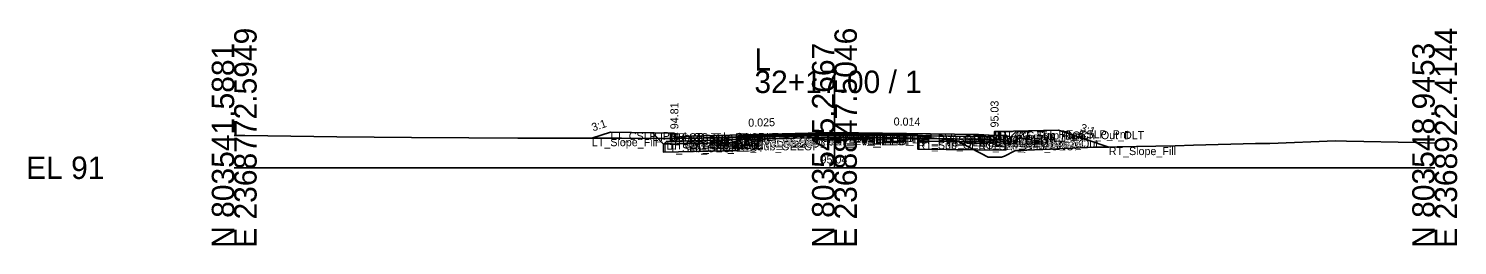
# Model space of a CAD drawing. Extents: x -26 to 8153, y -10 to 9520.
# Drawn here: x 1974.3 to 2152.8, y 5990.3 to 6017.4 of the extents above; entities that cross this region are included whole.
import ezdxf

# ---------------------------------------------------------------- set-up
doc = ezdxf.new("R2010")
doc.units = 0
for name, color, linetype in [('Exist CMT Pavement', 7, 'Continuous'), ('Exist Cross Section Cell', 7, 'Continuous'), ('Exist XS Center Line Elevation Label', 7, 'Continuous'), ('Exist XS Ground Line', 7, 'Continuous'), ('Prop CMT Conc Surface', 7, 'Continuous'), ('Prop CMT Concrete Structures', 7, 'Continuous'), ('Prop CMT Pvmt Course 1', 7, 'Continuous'), ('Prop CMT Pvmt Course 1 CG', 7, 'Continuous'), ('Prop CMT Pvmt Course 1 Wedge', 7, 'Continuous'), ('Prop CMT Pvmt Course 2', 7, 'Continuous'), ('Prop CMT Pvmt Course 2 Wedge', 7, 'Continuous'), ('Prop CMT Pvmt Course 3', 7, 'Continuous'), ('Prop CMT Pvmt Course 3 Wedge', 7, 'Continuous'), ('Prop CMT Pvmt Surface', 7, 'Continuous'), ('Prop CMT Pvmt Wedge Surface 1', 7, 'Continuous'), ('Prop CMT Pvmt Wedge Surface 2', 7, 'Continuous'), ('Prop CMT Pvmt Wedge Surface 3', 7, 'Continuous'), ('Prop CMT Shallow Undercut', 7, 'Continuous'), ('Prop CMT Shallow Undercut Boundary', 7, 'Continuous'), ('Prop CMT Slope Grass', 7, 'Continuous'), ('Prop CMT Subgrade Earthwork', 7, 'Continuous'), ('Prop XS Earthwork Shape', 7, 'Continuous'), ('Prop XS Hydro Elevations', 7, 'Continuous'), ('Prop XS SE Text', 7, 'Continuous'), ('Prop XS Side Slope Text', 7, 'Continuous'), ('Prop XS Subgrade Earthwork', 7, 'Continuous'), ('Scratch_Level_2', 7, 'Continuous'), ('Scratch_Level_6', 7, 'Continuous')]:
    doc.layers.add(name, color=color, linetype=linetype)

msp = doc.modelspace()

# ---------------------------------------------------------------- linework, layer by layer
at = {"layer": 'Exist CMT Pavement'}
for p, q in [((2062.93, 6003.76), (2064.1, 6003.79)), ((2064.1, 6003.79), (2072.79, 6004)), ((2072.79, 6004), (2074.86, 6004.04)), ((2074.86, 6004.04), (2075.4, 6004.04)), ((2075.4, 6004.04), (2085.4, 6003.97))]:
    msp.add_line(p, q, dxfattribs=at)
at = {"layer": 'Exist Cross Section Cell'}
for p, q in [((2075, 6000), (2075, 6012.13)), ((2000, 6000), (2075, 6000)), ((2075, 6000), (2150, 6000))]:
    msp.add_line(p, q, dxfattribs=at)
at = {"layer": 'Exist XS Ground Line'}
for p, q in [((2000, 6004.03), (2001.33, 6004.01)), ((2001.33, 6004.01), (2012.84, 6003.88)), ((2012.84, 6003.88), (2022.16, 6003.76)), ((2022.16, 6003.76), (2029.3, 6003.73)), ((2029.3, 6003.73), (2035.44, 6003.71)), ((2035.44, 6003.71), (2041.87, 6003.69)), ((2041.87, 6003.69), (2048.41, 6003.68)), ((2048.41, 6003.68), (2053.55, 6003.65)), ((2053.55, 6003.65), (2054.88, 6003.65)), ((2054.88, 6003.65), (2055.37, 6003.65)), ((2055.37, 6003.65), (2060.66, 6003.74)), ((2060.66, 6003.74), (2061.96, 6003.73)), ((2061.96, 6003.73), (2062.93, 6003.76)), ((2062.93, 6003.76), (2064.1, 6003.79)), ((2064.1, 6003.79), (2072.79, 6004)), ((2072.79, 6004), (2074.86, 6004.04)), ((2074.86, 6004.04), (2075.4, 6004.04)), ((2075.4, 6004.04), (2085.4, 6003.97)), ((2085.4, 6003.97), (2085.86, 6003.91)), ((2085.86, 6003.91), (2086.44, 6003.83)), ((2086.44, 6003.83), (2090.45, 6003.31)), ((2090.45, 6003.31), (2091.94, 6002.5)), ((2091.94, 6002.5), (2094.2, 6001.32)), ((2099.04, 6002.19), (2107.56, 6002.56)), ((2107.56, 6002.56), (2110.34, 6002.61)), ((2110.34, 6002.61), (2117.57, 6002.73)), ((2117.57, 6002.73), (2119.88, 6002.83)), ((2119.88, 6002.83), (2127.59, 6003.03)), ((2127.59, 6003.03), (2129.42, 6003.05)), ((2129.42, 6003.05), (2137.6, 6003.36)), ((2137.6, 6003.36), (2138.97, 6003.34)), ((2138.97, 6003.34), (2147.61, 6003.17)), ((2147.61, 6003.17), (2150, 6003.08)), ((2094.2, 6001.32), (2095.43, 6001.32)), ((2095.43, 6001.32), (2095.87, 6001.32)), ((2095.87, 6001.32), (2096.23, 6001.46)), ((2096.23, 6001.46), (2097.54, 6002.11)), ((2097.54, 6002.11), (2099.04, 6002.19))]:
    msp.add_line(p, q, dxfattribs=at)
at = {"layer": 'Prop CMT Conc Surface'}
for points in [[(2055, 6003.81), (2055, 6004.31), (2054.5, 6004.31)], [(2093, 6004.14), (2095, 6004.03)], [(2095, 6004.03), (2095, 6004.53), (2095.5, 6004.53)], [(2057, 6003.94), (2055, 6003.81)]]:
    msp.add_lwpolyline(points, dxfattribs=at)
at = {"layer": 'Prop CMT Concrete Structures'}
for points in [[(2057, 6003.94), (2055, 6003.81), (2055, 6004.31), (2054.5, 6004.31)], [(2054.5, 6004.31), (2054.5, 6003.29), (2057, 6003.35)], [(2093, 6004.14), (2095, 6004.03), (2095, 6004.53), (2095.5, 6004.53)], [(2095.5, 6004.53), (2095.5, 6003.52), (2093, 6003.55)], [(2093, 6003.55), (2093, 6004.14)], [(2057, 6003.35), (2057, 6003.94)]]:
    msp.add_lwpolyline(points, dxfattribs=at)
at = {"layer": 'Prop CMT Pvmt Course 1'}
for points in [[(2075, 6004.39), (2057, 6003.94)], [(2062.94, 6003.96), (2075, 6004.26)], [(2075, 6004.14), (2075, 6004.39)], [(2075, 6004.39), (2093, 6004.14)], [(2075, 6004.14), (2075, 6004.39)], [(2075, 6004.26), (2075, 6004.14), (2075, 6004.14)], [(2085.4, 6004.12), (2075, 6004.26)], [(2075, 6004.26), (2075, 6004.14), (2075, 6004.14)], [(2085.4, 6003.99), (2085.4, 6004.12)], [(2093, 6004.14), (2093, 6003.89)], [(2057, 6003.94), (2057, 6003.69)], [(2057, 6003.69), (2062.94, 6003.84)], [(2062.94, 6003.84), (2062.94, 6003.96)], [(2093, 6003.89), (2085.4, 6003.99)]]:
    msp.add_lwpolyline(points, dxfattribs=at)
at = {"layer": 'Prop CMT Pvmt Course 1 CG'}
for points in [[(2057, 6003.35), (2054, 6003.28), (2053.66, 6002.94)], [(2053.66, 6002.94), (2057, 6003.02)], [(2057, 6003.02), (2057, 6003.35)], [(2093, 6003.55), (2096, 6003.51), (2096.33, 6003.18)], [(2093, 6003.22), (2093, 6003.55)], [(2096.33, 6003.18), (2093, 6003.22)]]:
    msp.add_lwpolyline(points, dxfattribs=at)
at = {"layer": 'Prop CMT Pvmt Course 1 Wedge'}
for points in [[(2075, 6004.26), (2062.94, 6003.96)], [(2075, 6004.26), (2085.4, 6004.12)]]:
    msp.add_lwpolyline(points, dxfattribs=at)
at = {"layer": 'Prop CMT Pvmt Course 2'}
for points in [[(2062.94, 6003.84), (2057, 6003.69)], [(2057, 6003.69), (2057, 6003.36)], [(2057, 6003.36), (2062.94, 6003.51)], [(2062.94, 6003.51), (2062.94, 6003.84)], [(2085.4, 6003.66), (2085.4, 6003.99)], [(2085.4, 6003.99), (2093, 6003.89)], [(2093, 6003.56), (2085.4, 6003.66)], [(2093, 6003.89), (2093, 6003.56)]]:
    msp.add_lwpolyline(points, dxfattribs=at)
at = {"layer": 'Prop CMT Pvmt Course 2 Wedge'}
for points in [[(2075, 6004.14), (2062.94, 6003.84)], [(2075, 6004.14), (2085.4, 6003.99)]]:
    msp.add_lwpolyline(points, dxfattribs=at)
at = {"layer": 'Prop CMT Pvmt Course 3'}
for points in [[(2062.94, 6003.51), (2057, 6003.36)], [(2057, 6003.36), (2057, 6003.02)], [(2057, 6003.02), (2062.94, 6003.17)], [(2062.94, 6003.17), (2062.94, 6003.51)], [(2085.4, 6003.66), (2093, 6003.56)], [(2085.4, 6003.33), (2085.4, 6003.66)], [(2093, 6003.22), (2085.4, 6003.33)], [(2093, 6003.56), (2093, 6003.22)]]:
    msp.add_lwpolyline(points, dxfattribs=at)
at = {"layer": 'Prop CMT Pvmt Course 3 Wedge'}
for points in [[(2075, 6003.81), (2062.94, 6003.51)], [(2075, 6003.81), (2085.4, 6003.66)]]:
    msp.add_lwpolyline(points, dxfattribs=at)
at = {"layer": 'Prop CMT Pvmt Surface'}
for points in [[(2075, 6004.39), (2057, 6003.94)], [(2075, 6004.39), (2093, 6004.14)]]:
    msp.add_lwpolyline(points, dxfattribs=at)
at = {"layer": 'Prop CMT Pvmt Wedge Surface 1'}
for points in [[(2075, 6004.26), (2062.94, 6003.96)], [(2075, 6004.26), (2085.4, 6004.12)], [(2085.4, 6004.12), (2085.4, 6003.99)], [(2093, 6003.89), (2093, 6004.14)], [(2057, 6003.69), (2057, 6003.94)], [(2062.94, 6003.84), (2057, 6003.69)], [(2062.94, 6003.96), (2062.94, 6003.84)], [(2085.4, 6003.99), (2093, 6003.89)]]:
    msp.add_lwpolyline(points, dxfattribs=at)
at = {"layer": 'Prop CMT Pvmt Wedge Surface 2'}
for points in [[(2075, 6004.14), (2057, 6003.69)], [(2075, 6004.14), (2093, 6003.89)], [(2093, 6003.89), (2093, 6004.14)], [(2057, 6003.69), (2057, 6003.94)]]:
    msp.add_lwpolyline(points, dxfattribs=at)
at = {"layer": 'Prop CMT Pvmt Wedge Surface 3'}
for points in [[(2093, 6003.56), (2093, 6004.14)], [(2057, 6003.36), (2057, 6003.94)], [(2075, 6003.81), (2057, 6003.36)], [(2075, 6003.81), (2093, 6003.56)]]:
    msp.add_lwpolyline(points, dxfattribs=at)
at = {"layer": 'Prop CMT Shallow Undercut'}
for p, q in [((2062.94, 6003.17), (2053.66, 6002.94)), ((2053.66, 6002.94), (2053.66, 6001.94)), ((2062.94, 6002.17), (2062.94, 6003.17)), ((2053.66, 6001.94), (2062.94, 6002.17))]:
    msp.add_line(p, q, dxfattribs=at)
msp.add_lwpolyline([(2092.45, 6002.23), (2085.4, 6002.33), (2085.4, 6003.33), (2090.54, 6003.26), (2091.94, 6002.5)], close=True, dxfattribs=at)
at = {"layer": 'Prop CMT Shallow Undercut Boundary'}
for p, q in [((2053.66, 6002.94), (2062.94, 6003.17)), ((2053.66, 6002.94), (2053.66, 6001.94)), ((2062.94, 6003.17), (2062.94, 6002.17)), ((2085.4, 6003.33), (2085.4, 6002.33)), ((2085.4, 6003.33), (2096.33, 6003.18)), ((2096.33, 6002.18), (2085.4, 6002.33)), ((2096.33, 6003.18), (2096.33, 6002.18)), ((2062.94, 6002.17), (2053.66, 6001.94))]:
    msp.add_line(p, q, dxfattribs=at)
at = {"layer": 'Prop CMT Slope Grass'}
for points in [[(2054.5, 6004.31), (2047, 6004.46), (2044.69, 6003.69)], [(2095.5, 6004.53), (2103, 6004.68), (2109.27, 6002.59)]]:
    msp.add_lwpolyline(points, dxfattribs=at)
at = {"layer": 'Prop CMT Subgrade Earthwork'}
for points in [[(2057, 6003.02), (2053.66, 6002.94), (2052.25, 6004.35)], [(2093, 6003.22), (2096.33, 6003.18), (2097.73, 6004.57)], [(2062.94, 6003.17), (2057, 6003.02)], [(2062.94, 6003.17), (2062.96, 6003.76)], [(2085.4, 6003.33), (2085.39, 6003.97)], [(2085.4, 6003.33), (2093, 6003.22)]]:
    msp.add_lwpolyline(points, dxfattribs=at)
at = {"layer": 'Prop XS Earthwork Shape'}
for points in [[(2048.41, 6003.68), (2052.95, 6003.65), (2052.25, 6004.35), (2047, 6004.46), (2044.69, 6003.69)], [(2097.73, 6004.57), (2103, 6004.68), (2109.27, 6002.59), (2107.56, 6002.56), (2099.04, 6002.19), (2097.54, 6002.11), (2096.23, 6001.46), (2095.87, 6001.32), (2095.43, 6001.32), (2094.2, 6001.32), (2092.45, 6002.23), (2096.33, 6002.18), (2096.33, 6003.18)], [(2062.94, 6003.17), (2062.96, 6003.76), (2062.93, 6003.76), (2061.96, 6003.73), (2060.66, 6003.74), (2055.37, 6003.65), (2054.88, 6003.65), (2053.55, 6003.65), (2052.95, 6003.65), (2053.66, 6002.94), (2057, 6003.02)], [(2062.94, 6003.17), (2062.94, 6002.17), (2053.66, 6001.94), (2053.66, 6002.94), (2057, 6003.02)], [(2086.44, 6003.83), (2090.45, 6003.31), (2090.54, 6003.26), (2085.4, 6003.33), (2085.39, 6003.97), (2085.4, 6003.97), (2085.86, 6003.91)], [(2092.45, 6002.23), (2085.4, 6002.33), (2085.4, 6003.33), (2090.54, 6003.26), (2091.94, 6002.5)], [(2091.94, 6002.5), (2092.45, 6002.23), (2096.33, 6002.18), (2096.33, 6003.18), (2093, 6003.22), (2090.54, 6003.26)]]:
    msp.add_lwpolyline(points, close=True, dxfattribs=at)
at = {"layer": 'Prop XS Subgrade Earthwork'}
for p, q in [((2053.66, 6002.94), (2062.94, 6003.17)), ((2085.4, 6003.33), (2096.33, 6003.18))]:
    msp.add_line(p, q, dxfattribs=at)
at = {"layer": 'Scratch_Level_6'}
for p, q in [((2062.94, 6003.17), (2053.66, 6002.94)), ((2053.66, 6002.94), (2053.66, 6001.94)), ((2062.94, 6002.17), (2062.94, 6003.17)), ((2053.66, 6001.94), (2062.94, 6002.17))]:
    msp.add_line(p, q, dxfattribs=at)
msp.add_lwpolyline([(2092.45, 6002.23), (2085.4, 6002.33), (2085.4, 6003.33), (2090.54, 6003.26), (2091.94, 6002.5)], close=True, dxfattribs=at)

# ---------------------------------------------------------------- texts
at = {"layer": 'Exist Cross Section Cell'}
for s, p in [('E 2368772.5949', (2002.8, 5990)), ('E 2368847.5046', (2077.8, 5990)), ('E 2368922.4144', (2152.8, 5990)), ('N 803541.5881', (2000, 5990)), ('N 803545.2667', (2075, 5990)), ('N 803548.9453', (2150, 5990))]:
    msp.add_text(s, height=2.8, rotation=90, dxfattribs=at).set_placement(p)
for s, p in [('L', (2065, 6012.13)), ('32+17.00 / 1', (2065, 6009.33)), ('EL 91', (1974, 5998.6))]:
    msp.add_text(s, height=2.8, dxfattribs=at).set_placement(p)
at = {"layer": 'Exist XS Center Line Elevation Label'}
msp.add_text('95.04', height=1, dxfattribs=at).set_placement((2073.26, 6000.54))
at = {"layer": 'Prop XS Hydro Elevations'}
for s, p in [('94.81', (2055.5, 6004.81)), ('95.03', (2095.5, 6005.03))]:
    msp.add_text(s, height=1, rotation=90, dxfattribs=at).set_placement(p)
at = {"layer": 'Prop XS SE Text'}
for s, rotation, p in [('0.025', 1.4321, (2064.24, 6005.12)), ('0.014', 359.1982, (2082.39, 6005.28))]:
    msp.add_text(s, height=1, rotation=rotation, dxfattribs=at).set_placement(p)
at = {"layer": 'Prop XS Side Slope Text'}
for rotation, p in [(18.4349, (2044.85, 6004.53)), (341.5651, (2105.63, 6004.59))]:
    msp.add_text('3:1', height=1, rotation=rotation, dxfattribs=at).set_placement(p)
at = {"layer": 'Scratch_Level_2'}
for s, p in [('LT_CSLP_Pnt', (2047, 6003.46)), ('LT_Sub_Trench_Out_DLT', (2052.25, 6003.35)), ('LT_CG_Top_BOC', (2054.5, 6003.31)), ('LT_CG_Top_Face', (2055, 6003.31)), ('PV1_PGL', (2075, 6003.39)), ('RT_PV1_IEEOP', (2075, 6003.26)), ('LT_PV1_IEEOP', (2075, 6003.26)), ('RT_PV2_IEEOP', (2075, 6003.14)), ('LT_PV2_IEEOP', (2075, 6003.14)), ('PV2_PGL', (2075, 6003.14)), ('RT_PV_IEEOP_EG', (2075, 6003.04)), ('LT_PV_IEEOP_EG', (2075, 6003.04)), ('RT_PV1_OEEOP', (2085.4, 6003.12)), ('RT_PV1_OEOT', (2093, 6003.14)), ('RT_CG_Top_Face', (2095, 6003.53)), ('RT_CG_Top_BOC', (2095.5, 6003.53)), ('RT_Sub_Trench_Out_DLT', (2097.73, 6003.57)), ('RT_CSLP_Pnt', (2103, 6003.68)), ('LT_Slope_Fill', (2044.69, 6002.69)), ('LT_Sub_OEOP', (2053.66, 6001.94)), ('LT_CG1_Shelf_Out', (2054, 6002.28)), ('LT_CG_Bot_BOC', (2054.5, 6002.29)), ('LT_CG_Top_Gut', (2055, 6002.81)), ('LT_PV1_OEOT', (2057, 6002.94)), ('LT_PV2_OEOT', (2057, 6002.69)), ('LT_PV3_OEOT', (2057, 6002.36)), ('LT_CG_Bot_IE', (2057, 6002.35)), ('LT_Sub_OEOT', (2057, 6002.02)), ('LT_PV1_OEEOP', (2062.94, 6002.96)), ('LT_PV2_OEEOP', (2062.94, 6002.84)), ('LT_PV_OEEOP_EG', (2062.94, 6002.76)), ('LT_PV3_OEEOP', (2062.94, 6002.51)), ('LT_Sub_OEEOP', (2062.94, 6002.17)), ('LT_PV_Sub_Tie_Out', (2062.96, 6002.76)), ('RT_PV3_IEEOP', (2075, 6002.81)), ('LT_PV3_IEEOP', (2075, 6002.81)), ('RT_PV_Sub_Tie_Out', (2085.39, 6002.97)), ('RT_PV2_OEEOP', (2085.4, 6002.99)), ('RT_PV_OEEOP_EG', (2085.4, 6002.97)), ('RT_PV3_OEEOP', (2085.4, 6002.66)), ('RT_Sub_OEEOP', (2085.4, 6002.33)), ('RT_PV2_OEOT', (2093, 6002.89)), ('RT_PV3_OEOT', (2093, 6002.56)), ('RT_CG_Bot_IE', (2093, 6002.55)), ('RT_Sub_OEOT', (2093, 6002.22)), ('RT_CG_Top_Gut', (2095, 6003.03)), ('RT_CG_Bot_BOC', (2095.5, 6002.52)), ('RT_CG1_Shelf_Out', (2096, 6002.51)), ('RT_Sub_OEOP', (2096.33, 6002.18)), ('RT_Slope_Fill', (2109.28, 6001.58))]:
    msp.add_text(s, height=1, dxfattribs=at).set_placement(p)

doc.saveas('drawing.dxf')
